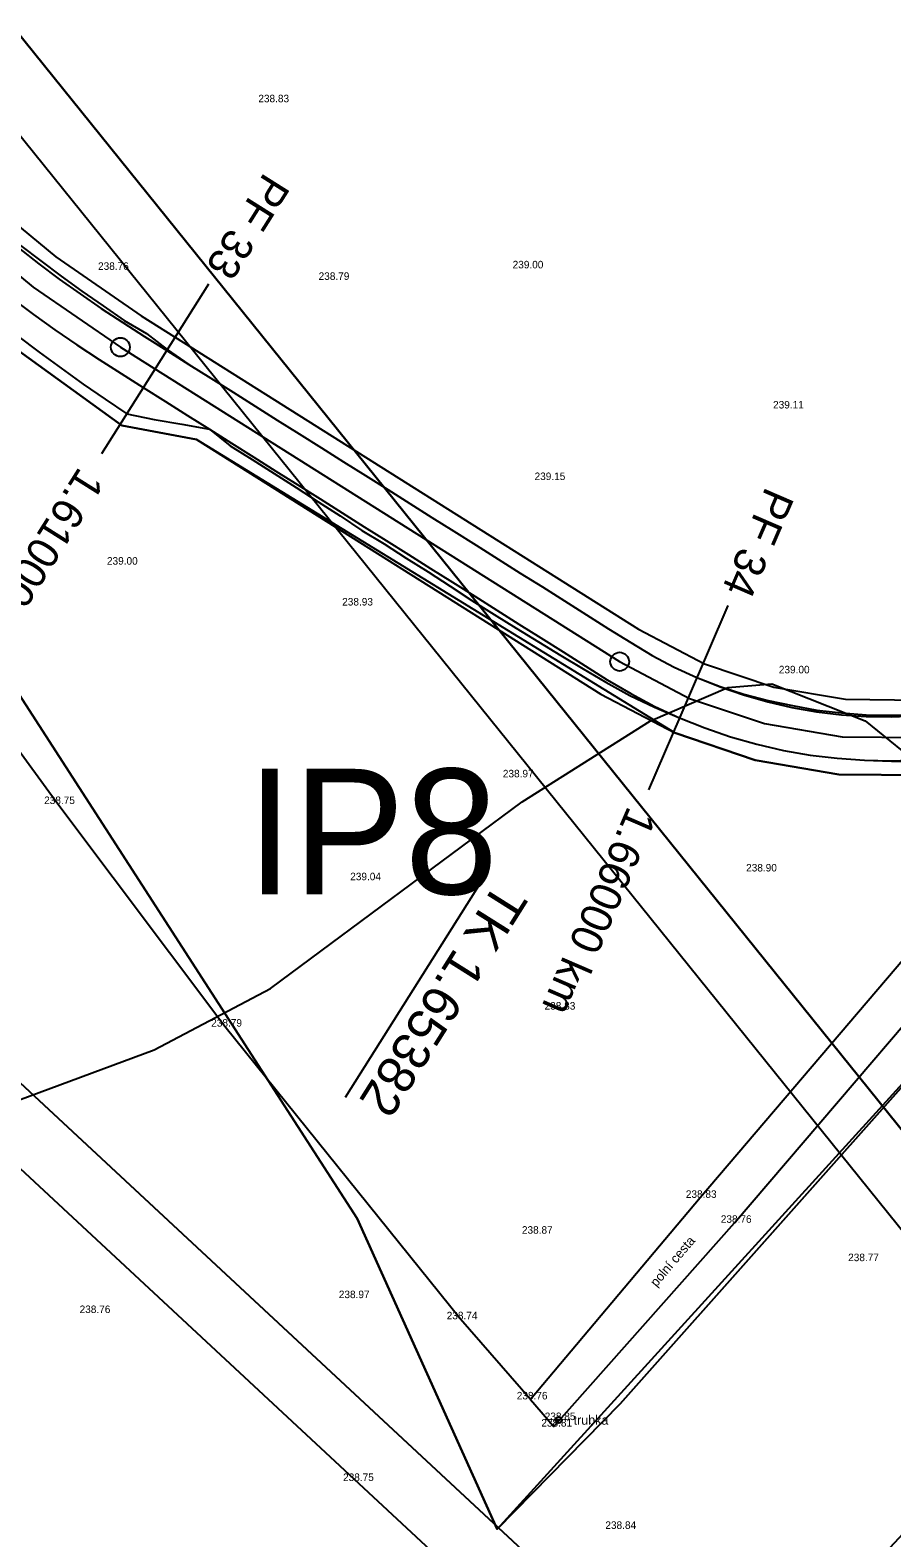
# Model space of a CAD drawing. Extents: x -555887 to -552101, y -1100251 to -1096546.
# Drawn here: x -555565.1 to -555496.3, y -1098869.4 to -1098749.1 of the extents above; entities that cross this region are included whole.
import ezdxf

# ---------------------------------------------------------------- set-up
doc = ezdxf.new("R2010")
doc.units = 0
for name, color, linetype in [('PARCELY_cesty', 7, 'Continuous'), ('PARCELY_ZP', 7, 'Continuous'), ('POLYGONY_POPIS_CESTY', 7, 'Continuous'), ('POLYGONY_SITUACE_PF', 7, 'Continuous'), ('POLYGONY_SITUACE_PF_POPISY', 7, 'Continuous'), ('POLYGONY_SITUACE_PO', 7, 'Continuous'), ('ram_VC1', 7, 'Continuous'), ('ram_VC3-R', 7, 'Continuous'), ('vrstevnice', 7, 'Continuous'), ('Výškopis', 7, 'Continuous'), ('ZSST', 7, 'Continuous'), ('zájem', 7, 'Continuous')]:
    doc.layers.add(name, color=color, linetype=linetype)

msp = doc.modelspace()

# ---------------------------------------------------------------- linework, layer by layer
msp.add_line((-555528.68, -1098816.43), (-555539.93, -1098834.28))
at = {"layer": 'PARCELY_cesty'}
for points in [[(-555750.86, -1098506.27), (-555731.02, -1098536.03), (-555579.56, -1098763.26), (-555574.36, -1098768.08), (-555567.52, -1098773.63), (-555557.76, -1098780.67), (-555551.79, -1098781.79), (-555519.52, -1098802.11), (-555513.63, -1098805.2), (-555507.21, -1098807.37), (-555500.53, -1098808.5), (-555493.76, -1098808.57), (-555487.06, -1098807.58), (-555480.6, -1098805.54), (-555474.54, -1098802.52), (-555469.03, -1098798.58), (-555464.29, -1098793.91), (-555430.01, -1098754.35)], [(-555724.98, -1098533.23), (-555585.41, -1098743.41), (-555580.56, -1098750.09), (-555575.2, -1098756.29), (-555569.34, -1098762.01), (-555563.01, -1098767.22), (-555556.21, -1098771.91), (-555516.53, -1098796.91), (-555511.26, -1098799.67), (-555505.74, -1098801.54), (-555500, -1098802.51), (-555494.17, -1098802.57), (-555488.41, -1098801.71), (-555482.85, -1098799.96), (-555477.64, -1098797.36), (-555472.9, -1098793.98), (-555468.67, -1098789.8), (-555432.8, -1098748.4)]]:
    msp.add_lwpolyline(points, dxfattribs=at)
at = {"layer": 'PARCELY_ZP'}
msp.add_lwpolyline([(-555579.56, -1098763.26), (-555581.63, -1098777.84), (-555538.97, -1098843.94), (-555527.81, -1098868.73), (-555487.4, -1098824.31), (-555456.8, -1098789.9), (-555428.57, -1098757.44), (-555430.01, -1098754.35), (-555464.29, -1098793.91), (-555469.03, -1098798.58), (-555474.54, -1098802.52), (-555480.6, -1098805.54), (-555487.06, -1098807.58), (-555493.76, -1098808.57), (-555500.53, -1098808.5), (-555507.21, -1098807.37), (-555513.63, -1098805.2), (-555551.79, -1098781.79), (-555557.76, -1098780.67), (-555567.52, -1098773.63), (-555574.36, -1098768.08), (-555579.56, -1098763.26)], dxfattribs=at)
at = {"layer": 'POLYGONY_SITUACE_PF'}
for p, q in [((-555550.84, -1098769.39), (-555555.1, -1098776.16)), ((-555555.1, -1098776.16), (-555559.37, -1098782.93)), ((-555509.39, -1098795.04), (-555512.56, -1098802.39)), ((-555512.56, -1098802.39), (-555515.74, -1098809.73))]:
    msp.add_line(p, q, dxfattribs=at)
at = {"layer": 'POLYGONY_SITUACE_PO'}
for p, q in [((-555571.34, -1098764.25), (-555564.82, -1098769.62)), ((-555565.83, -1098766.3), (-555564.21, -1098767.54)), ((-555565.99, -1098766.49), (-555564.38, -1098767.76)), ((-555565.99, -1098766.49), (-555564.38, -1098767.76)), ((-555564.21, -1098767.54), (-555562.58, -1098768.76)), ((-555564.38, -1098767.76), (-555562.74, -1098768.98)), ((-555564.38, -1098767.76), (-555562.74, -1098768.98)), ((-555562.58, -1098768.76), (-555560.93, -1098769.96)), ((-555564.82, -1098769.62), (-555557.87, -1098774.42)), ((-555562.74, -1098768.98), (-555561.08, -1098770.17)), ((-555562.74, -1098768.98), (-555561.08, -1098770.17)), ((-555560.93, -1098769.96), (-555559.25, -1098771.12)), ((-555566.51, -1098770.53), (-555564.81, -1098771.8)), ((-555561.08, -1098770.17), (-555559.39, -1098771.33)), ((-555561.08, -1098770.17), (-555559.39, -1098771.33)), ((-555559.25, -1098771.12), (-555557.56, -1098772.28)), ((-555564.81, -1098771.8), (-555563.09, -1098773.04)), ((-555559.39, -1098771.33), (-555557.68, -1098772.46)), ((-555559.39, -1098771.33), (-555557.68, -1098772.46)), ((-555557.56, -1098772.28), (-555555.78, -1098773.32)), ((-555566.08, -1098773.52), (-555564.34, -1098774.81)), ((-555563.09, -1098773.04), (-555561.34, -1098774.24)), ((-555557.68, -1098772.46), (-555555.93, -1098773.57)), ((-555557.68, -1098772.46), (-555555.93, -1098773.57)), ((-555555.93, -1098773.57), (-555554.17, -1098774.68)), ((-555555.93, -1098773.57), (-555554.17, -1098774.68)), ((-555555.78, -1098773.32), (-555554.13, -1098774.61)), ((-555564.34, -1098774.81), (-555562.59, -1098776.09)), ((-555561.34, -1098774.24), (-555559.57, -1098775.4)), ((-555557.87, -1098774.42), (-555518.03, -1098799.51)), ((-555554.17, -1098774.68), (-555552.41, -1098775.79)), ((-555554.17, -1098774.68), (-555552.41, -1098775.79)), ((-555554.13, -1098774.61), (-555552.41, -1098775.79)), ((-555559.57, -1098775.4), (-555557.8, -1098776.53)), ((-555552.41, -1098775.79), (-555552.41, -1098775.79)), ((-555552.41, -1098775.79), (-555550.65, -1098776.9)), ((-555552.41, -1098775.79), (-555550.65, -1098776.9)), ((-555552.41, -1098775.79), (-555550.65, -1098776.9)), ((-555562.59, -1098776.09), (-555560.84, -1098777.37)), ((-555557.8, -1098776.53), (-555556.04, -1098777.64)), ((-555550.65, -1098776.9), (-555548.88, -1098778.01)), ((-555550.65, -1098776.9), (-555548.88, -1098778.01)), ((-555550.65, -1098776.9), (-555548.88, -1098778.01)), ((-555560.84, -1098777.37), (-555559.08, -1098778.56)), ((-555556.04, -1098777.64), (-555554.27, -1098778.75)), ((-555548.88, -1098778.01), (-555547.12, -1098779.12)), ((-555548.88, -1098778.01), (-555547.12, -1098779.12)), ((-555548.88, -1098778.01), (-555547.12, -1098779.12)), ((-555559.08, -1098778.56), (-555557.35, -1098779.73)), ((-555554.27, -1098778.75), (-555552.51, -1098779.86)), ((-555547.12, -1098779.12), (-555545.36, -1098780.23)), ((-555547.12, -1098779.12), (-555545.36, -1098780.23)), ((-555547.12, -1098779.12), (-555545.36, -1098780.23)), ((-555557.35, -1098779.73), (-555555.18, -1098780.19)), ((-555555.18, -1098780.19), (-555552.96, -1098780.56)), ((-555552.96, -1098780.56), (-555550.75, -1098780.97)), ((-555552.51, -1098779.86), (-555550.75, -1098780.97)), ((-555545.36, -1098780.23), (-555543.59, -1098781.34)), ((-555545.36, -1098780.23), (-555543.59, -1098781.34)), ((-555545.36, -1098780.23), (-555543.59, -1098781.34)), ((-555550.75, -1098780.97), (-555548.99, -1098782.08)), ((-555550.75, -1098780.97), (-555550.75, -1098780.97)), ((-555550.75, -1098780.97), (-555550.75, -1098780.97)), ((-555550.75, -1098780.97), (-555549.11, -1098782.28)), ((-555543.59, -1098781.34), (-555541.83, -1098782.45)), ((-555543.59, -1098781.34), (-555541.83, -1098782.45)), ((-555543.59, -1098781.34), (-555541.83, -1098782.45)), ((-555549.11, -1098782.28), (-555547.35, -1098783.39)), ((-555548.99, -1098782.08), (-555547.22, -1098783.19)), ((-555547.22, -1098783.19), (-555545.46, -1098784.3)), ((-555541.83, -1098782.45), (-555540.07, -1098783.56)), ((-555541.83, -1098782.45), (-555540.07, -1098783.56)), ((-555541.83, -1098782.45), (-555540.07, -1098783.56)), ((-555547.35, -1098783.39), (-555545.59, -1098784.51)), ((-555545.46, -1098784.3), (-555543.7, -1098785.41)), ((-555540.07, -1098783.56), (-555538.31, -1098784.67)), ((-555540.07, -1098783.56), (-555538.31, -1098784.67)), ((-555540.07, -1098783.56), (-555538.31, -1098784.67)), ((-555545.59, -1098784.51), (-555543.83, -1098785.62)), ((-555543.83, -1098785.62), (-555542.09, -1098786.76)), ((-555543.7, -1098785.41), (-555541.93, -1098786.52)), ((-555538.31, -1098784.67), (-555536.54, -1098785.78)), ((-555538.31, -1098784.67), (-555536.54, -1098785.78)), ((-555538.31, -1098784.67), (-555536.54, -1098785.78)), ((-555542.09, -1098786.76), (-555540.33, -1098787.88)), ((-555541.93, -1098786.52), (-555540.17, -1098787.63)), ((-555536.54, -1098785.78), (-555534.78, -1098786.89)), ((-555536.54, -1098785.78), (-555534.78, -1098786.89)), ((-555536.54, -1098785.78), (-555534.78, -1098786.89)), ((-555540.33, -1098787.88), (-555538.6, -1098789.04)), ((-555540.17, -1098787.63), (-555538.41, -1098788.74)), ((-555534.78, -1098786.89), (-555533.02, -1098788)), ((-555534.78, -1098786.89), (-555533.02, -1098788)), ((-555534.78, -1098786.89), (-555533.02, -1098788)), ((-555533.02, -1098788), (-555531.26, -1098789.11)), ((-555533.02, -1098788), (-555531.26, -1098789.11)), ((-555533.02, -1098788), (-555531.26, -1098789.11)), ((-555538.6, -1098789.04), (-555536.81, -1098790.11)), ((-555538.41, -1098788.74), (-555536.65, -1098789.85)), ((-555531.26, -1098789.11), (-555529.49, -1098790.22)), ((-555531.26, -1098789.11), (-555529.49, -1098790.22)), ((-555531.26, -1098789.11), (-555529.49, -1098790.22)), ((-555536.81, -1098790.11), (-555535.06, -1098791.25)), ((-555536.65, -1098789.85), (-555534.88, -1098790.96)), ((-555529.49, -1098790.22), (-555527.73, -1098791.33)), ((-555529.49, -1098790.22), (-555527.73, -1098791.33)), ((-555529.49, -1098790.22), (-555527.73, -1098791.33)), ((-555535.06, -1098791.25), (-555533.3, -1098792.35)), ((-555534.88, -1098790.96), (-555533.12, -1098792.07)), ((-555527.73, -1098791.33), (-555525.97, -1098792.44)), ((-555527.73, -1098791.33), (-555525.97, -1098792.44)), ((-555527.73, -1098791.33), (-555525.97, -1098792.44)), ((-555533.3, -1098792.35), (-555531.55, -1098793.49)), ((-555533.12, -1098792.07), (-555531.36, -1098793.18)), ((-555525.97, -1098792.44), (-555524.2, -1098793.55)), ((-555525.97, -1098792.44), (-555524.2, -1098793.55)), ((-555525.97, -1098792.44), (-555524.2, -1098793.55)), ((-555531.55, -1098793.49), (-555529.82, -1098794.64)), ((-555531.36, -1098793.18), (-555529.59, -1098794.29)), ((-555524.2, -1098793.55), (-555522.44, -1098794.66)), ((-555524.2, -1098793.55), (-555522.44, -1098794.66)), ((-555524.2, -1098793.55), (-555522.44, -1098794.66)), ((-555529.82, -1098794.64), (-555528.05, -1098795.75)), ((-555529.59, -1098794.29), (-555527.83, -1098795.4)), ((-555522.44, -1098794.66), (-555520.68, -1098795.77)), ((-555522.44, -1098794.66), (-555520.68, -1098795.77)), ((-555522.44, -1098794.66), (-555520.68, -1098795.77)), ((-555528.05, -1098795.75), (-555526.28, -1098796.85)), ((-555527.83, -1098795.4), (-555526.07, -1098796.51)), ((-555520.68, -1098795.77), (-555518.92, -1098796.88)), ((-555520.68, -1098795.77), (-555518.92, -1098796.88)), ((-555520.68, -1098795.77), (-555518.92, -1098796.88)), ((-555526.28, -1098796.85), (-555524.51, -1098797.94)), ((-555526.07, -1098796.51), (-555524.31, -1098797.62)), ((-555524.31, -1098797.62), (-555522.54, -1098798.73)), ((-555518.92, -1098796.88), (-555517.15, -1098797.99)), ((-555518.92, -1098796.88), (-555517.15, -1098797.99)), ((-555518.92, -1098796.88), (-555517.15, -1098797.99)), ((-555524.51, -1098797.94), (-555522.72, -1098799.02)), ((-555522.54, -1098798.73), (-555520.78, -1098799.84)), ((-555517.15, -1098797.99), (-555515.44, -1098799.01)), ((-555517.15, -1098797.99), (-555515.44, -1098799.01)), ((-555517.15, -1098797.99), (-555515.44, -1098799.01)), ((-555522.72, -1098799.02), (-555520.93, -1098800.09)), ((-555520.93, -1098800.09), (-555519.14, -1098801.15)), ((-555520.78, -1098799.84), (-555519.02, -1098800.95)), ((-555518.03, -1098799.51), (-555512.45, -1098802.44)), ((-555515.44, -1098799.01), (-555513.68, -1098799.94)), ((-555515.44, -1098799.01), (-555513.68, -1098799.94)), ((-555515.44, -1098799.01), (-555513.68, -1098799.94)), ((-555513.68, -1098799.94), (-555513.68, -1098799.94)), ((-555513.68, -1098799.94), (-555511.87, -1098800.77)), ((-555513.68, -1098799.94), (-555511.87, -1098800.78)), ((-555513.68, -1098799.94), (-555511.87, -1098800.78)), ((-555519.14, -1098801.15), (-555517.23, -1098802.21)), ((-555519.02, -1098800.95), (-555517.15, -1098802.06)), ((-555511.87, -1098800.77), (-555510.01, -1098801.48)), ((-555511.87, -1098800.78), (-555510.02, -1098801.52)), ((-555511.87, -1098800.78), (-555510.02, -1098801.52)), ((-555517.23, -1098802.21), (-555515.26, -1098803.13)), ((-555517.15, -1098802.06), (-555515.23, -1098803.08)), ((-555512.45, -1098802.44), (-555506.48, -1098804.45)), ((-555510.02, -1098801.52), (-555508.14, -1098802.16)), ((-555510.02, -1098801.52), (-555508.14, -1098802.16)), ((-555510.01, -1098801.48), (-555508.11, -1098802.09)), ((-555508.14, -1098802.16), (-555506.22, -1098802.71)), ((-555508.14, -1098802.16), (-555506.22, -1098802.71)), ((-555508.11, -1098802.09), (-555506.19, -1098802.6)), ((-555515.26, -1098803.13), (-555513.26, -1098804)), ((-555515.23, -1098803.08), (-555513.26, -1098803.99)), ((-555506.22, -1098802.71), (-555504.28, -1098803.16)), ((-555506.22, -1098802.71), (-555504.28, -1098803.16)), ((-555506.19, -1098802.6), (-555504.25, -1098803.01)), ((-555504.28, -1098803.16), (-555502.32, -1098803.5)), ((-555504.28, -1098803.16), (-555502.32, -1098803.5)), ((-555504.25, -1098803.01), (-555502.3, -1098803.37)), ((-555502.32, -1098803.5), (-555500.34, -1098803.74)), ((-555502.32, -1098803.5), (-555500.34, -1098803.74)), ((-555502.3, -1098803.37), (-555500.33, -1098803.6)), ((-555500.33, -1098803.6), (-555498.35, -1098803.74)), ((-555496.36, -1098803.79), (-555494.38, -1098803.73)), ((-555513.26, -1098803.99), (-555511.24, -1098804.8)), ((-555513.26, -1098804), (-555511.24, -1098804.8)), ((-555511.24, -1098804.8), (-555509.18, -1098805.5)), ((-555511.24, -1098804.8), (-555511.24, -1098804.8)), ((-555511.24, -1098804.8), (-555509.18, -1098805.5)), ((-555506.48, -1098804.45), (-555500.27, -1098805.51)), ((-555500.34, -1098803.74), (-555498.35, -1098803.88)), ((-555500.34, -1098803.74), (-555498.35, -1098803.88)), ((-555498.35, -1098803.74), (-555496.36, -1098803.79)), ((-555498.35, -1098803.88), (-555496.36, -1098803.92)), ((-555498.35, -1098803.88), (-555496.36, -1098803.92)), ((-555496.36, -1098803.92), (-555494.37, -1098803.84)), ((-555496.36, -1098803.92), (-555494.37, -1098803.84)), ((-555509.18, -1098805.5), (-555507.09, -1098806.1)), ((-555509.18, -1098805.5), (-555507.09, -1098806.1)), ((-555507.09, -1098806.1), (-555504.97, -1098806.59)), ((-555507.09, -1098806.1), (-555507.09, -1098806.1)), ((-555507.09, -1098806.1), (-555504.97, -1098806.6)), ((-555500.27, -1098805.51), (-555493.97, -1098805.57)), ((-555504.97, -1098806.59), (-555502.83, -1098806.96)), ((-555504.97, -1098806.6), (-555502.83, -1098806.98)), ((-555502.83, -1098806.96), (-555500.67, -1098807.22)), ((-555502.83, -1098806.98), (-555500.67, -1098807.22)), ((-555500.67, -1098807.22), (-555498.5, -1098807.37)), ((-555500.67, -1098807.22), (-555500.67, -1098807.22)), ((-555500.67, -1098807.22), (-555498.5, -1098807.37)), ((-555496.33, -1098807.42), (-555494.16, -1098807.33)), ((-555498.5, -1098807.37), (-555496.33, -1098807.42)), ((-555498.5, -1098807.37), (-555498.5, -1098807.37)), ((-555498.5, -1098807.37), (-555496.33, -1098807.45)), ((-555496.33, -1098807.45), (-555494.15, -1098807.47))]:
    msp.add_line(p, q, dxfattribs=at)
for centre in [(-555557.87, -1098774.42), (-555518.03, -1098799.51)]:
    msp.add_circle(centre, 0.75, dxfattribs=at)
at = {"layer": 'ram_VC1'}
for points in [[(-554540.88, -1097849.11), (-554911.62, -1097504.63), (-555880.62, -1098547.51), (-555509.88, -1098891.98)], [(-554547.95, -1097849.37), (-554911.36, -1097511.7), (-555873.55, -1098547.25), (-555510.14, -1098884.91)]]:
    msp.add_lwpolyline(points, close=True, dxfattribs=at)
for points in [[(-554540.88, -1097849.11), (-554911.62, -1097504.63), (-555880.62, -1098547.51), (-555509.88, -1098891.98), (-554540.88, -1097849.11)], [(-555510.14, -1098884.91), (-555873.55, -1098547.25), (-554911.36, -1097511.7), (-554547.95, -1097849.37), (-555510.14, -1098884.91)]]:
    msp.add_lwpolyline(points, dxfattribs=at)
at = {"layer": 'ram_VC3-R'}
for points in [[(-554580.57, -1098306.86), (-554766.92, -1098075.6), (-555584.52, -1098734.41), (-555398.17, -1098965.67), (-554580.57, -1098306.86)], [(-555397.41, -1098958.64), (-555577.49, -1098735.16), (-554767.68, -1098082.63), (-554587.6, -1098306.1), (-555397.41, -1098958.64)]]:
    msp.add_lwpolyline(points, dxfattribs=at)
for points in [[(-554580.57, -1098306.86), (-554766.92, -1098075.6), (-555584.52, -1098734.41), (-555398.17, -1098965.67)], [(-554587.6, -1098306.1), (-554767.68, -1098082.63), (-555577.49, -1098735.16), (-555397.41, -1098958.64)]]:
    msp.add_lwpolyline(points, close=True, dxfattribs=at)
at = {"layer": 'vrstevnice'}
msp.add_lwpolyline([(-555584.38, -1098841.3), (-555555.17, -1098830.49), (-555545.9, -1098825.58), (-555525.82, -1098810.69), (-555515.57, -1098804.23), (-555509.4, -1098801.56), (-555505.88, -1098801.28), (-555498.44, -1098804.23), (-555492.55, -1098809.01), (-555476.26, -1098829.51), (-555466.43, -1098842.99), (-555460.25, -1098853.1), (-555455.62, -1098864.33), (-555452.67, -1098875.56), (-555451.26, -1098887.78), (-555448.03, -1098901.12), (-555445.08, -1098908.98), (-555439.33, -1098917.97), (-555431.6, -1098926.82), (-555423.04, -1098933.84)], dxfattribs=at)
at = {"layer": 'ZSST'}
for points in [[(-555414.99, -1098731.34), (-555426.44, -1098743.28), (-555433.01, -1098750.45), (-555441.19, -1098759.51), (-555463.08, -1098785.09), (-555487.87, -1098814.47), (-555511.61, -1098842.29), (-555525.15, -1098858.37), (-555523.27, -1098860.54), (-555508.87, -1098844.28)], [(-555508.87, -1098844.28), (-555485.53, -1098816.99), (-555460.5, -1098787.05), (-555438.99, -1098761.79), (-555430.67, -1098752.36), (-555428.47, -1098752.64), (-555425.29, -1098758.14), (-555418.82, -1098770.7)], [(-555525.15, -1098858.37), (-555530.74, -1098851.98), (-555549.53, -1098828.63), (-555562.85, -1098810.87), (-555583.09, -1098783.14)]]:
    msp.add_lwpolyline(points, dxfattribs=at)
for radius in [0.25, 0.05]:
    msp.add_circle((-555522.89, -1098860.02), radius, dxfattribs=at)
at = {"layer": 'zájem'}
for points in [[(-555493.09, -1098225.57), (-555626.26, -1098371.34), (-555629.84, -1098374.5), (-555752.5, -1098508.06), (-555757.22, -1098510.28), (-555756.35, -1098525.17), (-555708.39, -1098577.04), (-555699.02, -1098592.11), (-555692.89, -1098600.93), (-555680.24, -1098620.98), (-555630.69, -1098700.04), (-555591.69, -1098762.26), (-555552.95, -1098822.28), (-555538.97, -1098843.94), (-555527.81, -1098868.73), (-555518, -1098858.71), (-555456.8, -1098789.9), (-555379.7, -1098701.24)], [(-555379.7, -1098701.24), (-555456.8, -1098789.9), (-555518, -1098858.71), (-555527.81, -1098868.73), (-555538.97, -1098843.94), (-555552.95, -1098822.28), (-555591.69, -1098762.26), (-555630.69, -1098700.04), (-555680.24, -1098620.98), (-555692.89, -1098600.93), (-555699.02, -1098592.11), (-555708.39, -1098577.04), (-555756.35, -1098525.17), (-555757.22, -1098510.28), (-555752.5, -1098508.06), (-555629.84, -1098374.5), (-555626.26, -1098371.34), (-555493.09, -1098225.57)]]:
    msp.add_lwpolyline(points, dxfattribs=at)

# ---------------------------------------------------------------- texts
msp.add_text('TK 1.65382', height=3, rotation=237.7955).set_placement((-555527.84, -1098816.97))
at = {"layer": 'POLYGONY_POPIS_CESTY'}
msp.add_text('IP8', height=10, dxfattribs=at).set_placement((-555547.81, -1098818.06))
at = {"layer": 'POLYGONY_SITUACE_PF_POPISY'}
for s, rotation, p in [('PF 33', 237.7955, (-555546.36, -1098760.39)), ('1.61000 km', 237.7955, (-555561.15, -1098783.88)), ('PF 34', 246.6466, (-555506.35, -1098785.47)), ('1.66000 km', 246.6466, (-555517.35, -1098810.95))]:
    msp.add_text(s, height=2.5, rotation=rotation, dxfattribs=at).set_placement(p)
at = {"layer": 'Výškopis'}
for s, p in [('238.83', (-555546.86, -1098754.88)), ('239.00', (-555526.57, -1098768.13)), ('238.76', (-555559.65, -1098768.25)), ('238.79', (-555542.05, -1098769.05)), ('239.11', (-555505.79, -1098779.31)), ('239.15', (-555524.82, -1098785.02)), ('239.00', (-555558.94, -1098791.77)), ('238.93', (-555540.17, -1098795.03)), ('239.00', (-555505.33, -1098800.44)), ('238.97', (-555527.35, -1098808.74)), ('238.75', (-555563.95, -1098810.87)), ('238.90', (-555507.94, -1098816.25)), ('239.04', (-555539.53, -1098816.95)), ('238.83', (-555524.02, -1098827.27)), ('238.79', (-555550.62, -1098828.63)), ('238.83', (-555512.75, -1098842.29)), ('238.87', (-555525.83, -1098845.15)), ('238.76', (-555509.96, -1098844.28)), ('238.77', (-555499.8, -1098847.34)), ('238.97', (-555540.44, -1098850.29)), ('238.76', (-555561.12, -1098851.48)), ('238.74', (-555531.83, -1098851.98)), ('238.76', (-555526.24, -1098858.37)), ('238.81', (-555524.28, -1098860.54)), ('238.85', (-555524.01, -1098860.02)), ('238.75', (-555540.1, -1098864.88)), ('238.84', (-555519.17, -1098868.7))]:
    msp.add_text(s, height=0.6, dxfattribs=at).set_placement(p)
at = {"layer": 'ZSST'}
msp.add_text('polní cesta', height=0.75, rotation=49.6181, dxfattribs=at).set_placement((-555515.1, -1098849.44))
msp.add_text('trubka', height=0.75, dxfattribs=at).set_placement((-555521.71, -1098860.39))

doc.saveas('drawing.dxf')
